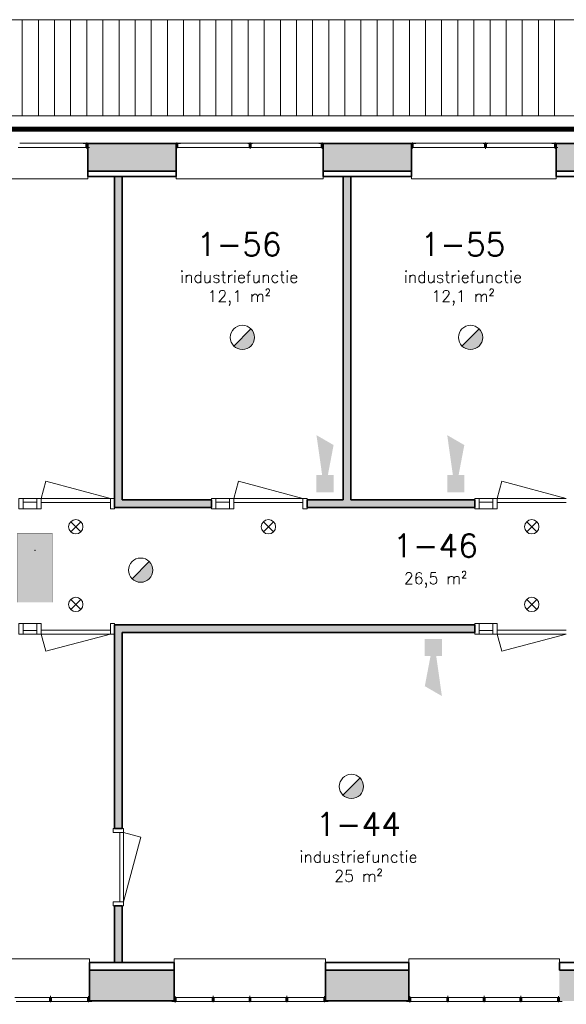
# Model space of a CAD drawing. Header units: millimetres. Extents: x -13022 to 1371524, y -38729 to 632593.
# Tile 292 of 381: x 671379 to 678495, y 572338 to 585153. Entities that reach past the tile are written whole.
import ezdxf

# ---------------------------------------------------------------- set-up
doc = ezdxf.new("R2010")
doc.units = ezdxf.units.MM
doc.header["$LTSCALE"] = 35
doc.linetypes.add('AI9-LType1', pattern=[1.69333, 0.846665, -0.846665])
doc.layers.add('2D elementen', color=7, linetype='Continuous')
for name, color, linetype, lineweight in [('A LIJN 1', 1, 'Continuous', 20), ('A LIJN 2', 2, 'Continuous', 35), ('A LIJN 5', 5, 'Continuous', 13), ('A LIJN 9', 252, 'Continuous', 18), ('A OPMER', 10, 'Continuous', 50), ('Al65----_beveiliging-inst', 92, 'Continuous', 9), ('B95 tekst', 7, 'Continuous', 25), ('brandveiligheid voorzieningen', 10, 'Continuous', 9)]:
    doc.layers.add(name, color=color, linetype=linetype, lineweight=lineweight)
doc.styles.add('Algemeen', font='simplex.shx', dxfattribs={"height": 2.5})

# ---------------------------------------------------------------- blocks, each defined once
blk = doc.blocks.new('Nevenindicator')
at = {"layer": 'Al65----_beveiliging-inst', "color": 92, "ltscale": 0.7}
for p, q in [((159.19, -81.94), (161.37, -79.75)), ((159.19, -79.75), (161.37, -81.94))]:
    blk.add_line(p, q, dxfattribs=at)
blk.add_circle((160.28, -80.84), 1.55, dxfattribs=at)
blk = doc.blocks.new('Brandmelder')
at = {"layer": 'brandveiligheid voorzieningen'}
blk.add_hatch(color=256, dxfattribs=at).paths.add_polyline_path([(76.62, -89.8, 0.198912), (75.85, -87.94), (72.13, -91.66, 0.668179)])
blk.add_line((72.13, -91.66), (75.85, -87.94), dxfattribs=at)
blk.add_circle((73.99, -89.8), 2.63, dxfattribs=at)
blk = doc.blocks.new('Signaalgever (akoestisch)')
at = {"layer": 'Al65----_beveiliging-inst', "color": 10, "linetype": 'Continuous'}
for points in [[(3.71, 0), (3.71, 3.71), (0, 0), (0, 3.71)], [(10.23, 0), (12.38, 3.71), (3.71, 1.24), (3.71, 2.48)]]:
    blk.add_solid(points, dxfattribs=at)
blk = doc.blocks.new('Vluchtrichting rechtdoor of naar beneden')
at = {"layer": 'Al65----_beveiliging-inst', "linetype": 'Continuous', "true_color": 0xffffff}
h = blk.add_hatch(color=7, dxfattribs=at)
edge = h.paths.add_edge_path()
edge.add_arc((-2.1449, 5.962), 0.7575, 92.128042, 178.185477)
edge.add_arc((-2.1628, 5.9872), 0.7392, 180.090101, 191.562583)
edge.add_line((-2.887, 5.839), (-4.652, 5.839))
edge.add_line((-4.652, 5.839), (-5.698, 4.787))
edge.add_line((-5.698, 4.787), (-5.285, 4.372))
edge.add_line((-5.285, 4.372), (-4.41, 5.253))
edge.add_line((-4.41, 5.253), (-3.544, 5.253))
edge.add_line((-3.544, 5.253), (-5.527, 3.346))
edge.add_line((-5.527, 3.346), (-6.694, 3.346))
edge.add_line((-6.694, 3.346), (-6.694, 2.613))
edge.add_line((-6.694, 2.613), (-4.496, 2.613))
edge.add_line((-4.496, 2.613), (-4.136, 2.974))
edge.add_line((-4.136, 2.974), (-3.193, 2.026))
edge.add_line((-3.193, 2.026), (-3.193, 0.852))
edge.add_line((-3.193, 0.852), (-2.464, 0.852))
edge.add_line((-2.464, 0.852), (-2.464, 2.33))
edge.add_line((-2.464, 2.33), (-3.621, 3.493))
edge.add_line((-3.621, 3.493), (-3.192, 3.923))
edge.add_line((-3.192, 3.923), (-2.428, 3.154))
edge.add_line((-2.428, 3.154), (-2.033, 3.552))
edge.add_line((-2.033, 3.552), (-2.797, 4.321))
edge.add_line((-2.797, 4.321), (-2.317, 4.803))
edge.add_line((-2.317, 4.803), (-2.317, 5.267))
edge.add_line((-2.317, 5.267), (-2.173, 5.253))
edge.add_arc((-2.2013, 6.0112), 0.7587, 272.13837, 358.096609)
edge.add_arc((-2.2036, 5.9585), 0.7611, 2.072152, 87.692869)
for points in [[(1.1805, 2.889), (1.1805, 5.804), (0.5775, 5.804), (0.5775, 2.889), (-0.571, 2.889), (0.879, 1.421), (2.334, 2.889)], [(3.808, 1.106), (6.433, 1.106), (6.433, 6.344), (3.808, 6.344)]]:
    blk.add_hatch(color=7, dxfattribs=at).paths.add_polyline_path(points)
at = {"layer": 'Al65----_beveiliging-inst', "color": 7, "true_color": 0xffffff, "const_width": 0.05}
blk.add_lwpolyline([(-7.5, 0), (7.5, 0), (7.5, 7.5), (-7.5, 7.5)], close=True, dxfattribs=at)
at = {"layer": 'Al65----_beveiliging-inst', "color": 255}
blk.add_point((3.75, 3.75), dxfattribs=at)
at = {"layer": 'Al65----_beveiliging-inst', "color": 7, "true_color": 0xffffff}
blk.add_solid([(-7.5, 0), (7.5, 0), (-7.5, 7.5), (7.5, 7.5)], dxfattribs=at)
at = {"layer": 'Al65----_beveiliging-inst', "color": 92}
blk.add_solid([(-7.25, 0.25), (7.25, 0.25), (-7.25, 7.25), (7.25, 7.25)], dxfattribs=at)

msp = doc.modelspace()

# ---------------------------------------------------------------- hatches: boundary and pattern name
at = {"layer": 'A LIJN 2'}
msp.add_hatch(color=256, dxfattribs=at).paths.add_polyline_path([(678406.135, 572382.862), (678619.132, 572382.862), (678619.132, 572337.862), (679259.132, 572337.862), (679259.132, 572382.862), (679465.146, 572382.862), (679465.146, 572782.862), (678406.135, 572782.862)])
at = {"layer": 'A LIJN 9', "ltscale": 0.1}
h = msp.add_hatch(color=256, dxfattribs=at)
h.dxf.hatch_style = 1
h.paths.add_polyline_path([(667359.149, 583542.862), (666209.16, 583542.862), (666209.16, 583182.862), (667359.149, 583182.862)])
h.paths.add_polyline_path([(670384.151, 583542.862), (669234.161, 583542.862), (669234.161, 583182.862), (670384.151, 583182.862)])
h.paths.add_polyline_path([(673414.15, 583542.862), (672264.159, 583542.862), (672264.159, 583182.862), (673414.15, 583182.862)])
h = msp.add_hatch(color=256, dxfattribs=at)
h.dxf.hatch_style = 1
h.paths.add_polyline_path([(676479.148, 583542.862), (675329.147, 583542.862), (675329.147, 583182.862), (676479.148, 583182.862)])
h.paths.add_polyline_path([(679465.158, 583542.862), (678364.143, 583542.862), (678364.143, 583182.862), (679465.158, 583182.862)])
h.paths.add_polyline_path([(682510.158, 583542.862), (681360.169, 583542.862), (681360.169, 583182.862), (682510.158, 583182.862)])
h.paths.add_polyline_path([(685555.16, 583542.862), (684405.158, 583542.862), (684405.158, 583182.862), (685555.16, 583182.862)])
h = msp.add_hatch(color=256, dxfattribs=at)
h.dxf.hatch_style = 1
h.paths.add_polyline_path([(672714.139, 583112.862), (672614.139, 583112.862), (672614.139, 578902.862), (672614.139, 578802.863), (673877.124, 578802.863), (673877.124, 578902.862), (672714.139, 578902.862)])
h = msp.add_hatch(color=256, dxfattribs=at)
h.dxf.hatch_style = 1
h.paths.add_polyline_path([(675689.128, 583112.862), (675589.128, 583112.862), (675589.128, 578902.862), (675122.138, 578902.862), (675122.138, 578802.863), (677305.131, 578802.863), (677305.131, 578902.862), (675689.128, 578902.862)])
h = msp.add_hatch(color=256, dxfattribs=at)
h.dxf.hatch_style = 1
h.paths.add_polyline_path([(672714.139, 577174.862), (677305.131, 577174.862), (677305.131, 577274.862), (672614.139, 577274.862), (672614.139, 577174.862), (672614.141, 574627.868), (672714.141, 574627.868)])
h = msp.add_hatch(color=256, dxfattribs=at)
h.dxf.hatch_style = 1
h.paths.add_polyline_path([(672714.141, 573617.862), (672614.141, 573617.862), (672614.139, 572882.862), (672714.139, 572882.862)])
h = msp.add_hatch(color=256, dxfattribs=at)
h.dxf.hatch_style = 1
h.paths.add_polyline_path([(673392.135, 572782.862), (672286.14, 572782.862), (672286.14, 572382.862), (673392.135, 572382.862)])
h.paths.add_polyline_path([(676447.135, 572782.862), (675361.137, 572782.862), (675361.137, 572382.862), (676447.135, 572382.862)])

# ---------------------------------------------------------------- linework, layer by layer
at = {"layer": '2D elementen', "linetype": 'Continuous'}
msp.add_line((675329.135, 583182.862), (676479.137, 583182.862), dxfattribs=at)
at = {"layer": 'A LIJN 1', "linetype": 'Continuous'}
for p, q in [((691794.562, 585152.849), (649398.37, 585152.849)), ((691655.993, 583902.849), (649508.721, 583902.849)), ((691790.259, 583752.851), (649448.369, 583752.851))]:
    msp.add_line(p, q, dxfattribs=at)
at = {"layer": 'A LIJN 2'}
for p, q in [((672264.137, 583542.862), (673414.138, 583542.862)), ((672264.159, 583182.862), (672264.159, 583545.862)), ((675329.135, 583542.862), (676479.137, 583542.862)), ((678364.131, 583542.862), (679465.146, 583542.862)), ((678364.143, 583182.862), (678364.143, 583545.862)), ((672264.137, 583182.862), (673414.138, 583182.862)), ((672264.137, 583182.862), (673414.138, 583182.862)), ((672264.137, 583182.862), (672264.137, 583112.862)), ((672264.137, 583182.862), (672264.148, 583182.862)), ((672264.137, 583112.862), (673414.138, 583112.862)), ((672614.139, 583112.862), (672614.139, 578902.862)), ((672714.139, 583112.862), (672714.139, 578902.862)), ((673414.138, 583182.862), (673414.138, 583112.862)), ((675329.135, 583182.862), (676479.137, 583182.862)), ((675329.135, 583182.862), (675329.135, 583112.862)), ((675329.135, 583112.862), (676479.137, 583112.862)), ((675589.128, 583112.862), (675589.128, 578902.862)), ((675689.128, 583112.862), (675689.128, 578902.862)), ((676479.137, 583182.862), (676479.137, 583112.862)), ((678364.131, 583182.862), (679465.146, 583182.862)), ((678364.131, 583182.862), (679465.146, 583182.862)), ((678364.131, 583182.862), (678364.131, 583112.862)), ((678364.131, 583182.862), (678364.143, 583182.862)), ((678364.131, 583112.862), (679465.146, 583112.862)), ((672614.139, 578902.862), (672614.139, 578802.863)), ((672714.139, 578902.862), (673877.124, 578902.862)), ((673877.124, 578902.862), (673877.124, 578802.863)), ((675122.138, 578902.862), (675122.138, 578802.863)), ((675122.138, 578902.862), (675589.128, 578902.862)), ((675689.128, 578902.862), (677305.131, 578902.862)), ((677305.131, 578902.862), (677305.131, 578802.863)), ((672614.139, 578802.863), (673877.124, 578802.863)), ((675122.138, 578802.863), (677305.131, 578802.863)), ((672614.139, 577274.862), (677305.131, 577274.862)), ((672614.139, 577274.862), (672614.139, 577174.862)), ((677305.131, 577274.862), (677305.131, 577174.862)), ((672614.139, 577174.862), (672614.141, 574627.868)), ((672714.139, 577174.862), (672714.141, 574627.868)), ((672714.139, 577174.862), (677305.131, 577174.862)), ((672614.141, 574627.868), (672714.141, 574627.868)), ((672614.141, 573617.862), (672614.139, 572882.862)), ((672614.141, 573617.862), (672714.141, 573617.862)), ((672714.141, 573617.862), (672714.139, 572882.862)), ((672286.14, 572882.862), (673392.135, 572882.862)), ((672286.14, 572782.862), (672286.14, 572882.862)), ((673392.135, 572782.862), (673392.135, 572882.862)), ((675361.137, 572882.862), (676447.135, 572882.862)), ((675361.137, 572782.862), (675361.137, 572882.862)), ((676447.135, 572782.862), (676447.135, 572882.862)), ((678406.135, 572882.862), (679465.146, 572882.862)), ((678406.135, 572782.862), (678406.135, 572882.862)), ((672286.14, 572782.862), (673392.135, 572782.862)), ((672286.14, 572782.862), (673392.135, 572782.862)), ((672286.14, 572382.862), (672286.14, 572782.862)), ((673392.135, 572382.862), (673392.135, 572782.862)), ((675361.137, 572782.862), (676447.135, 572782.862)), ((675361.137, 572782.862), (676447.135, 572782.862)), ((675361.137, 572382.862), (675361.137, 572782.862)), ((676447.135, 572382.862), (676447.135, 572782.862)), ((678406.135, 572782.862), (679465.146, 572782.862)), ((672286.14, 572382.862), (673392.135, 572382.862)), ((675361.137, 572382.862), (676447.135, 572382.862))]:
    msp.add_line(p, q, dxfattribs=at)
at = {"layer": 'A LIJN 2', "ltscale": 0.1}
for p, q in [((673414.15, 583182.862), (673414.15, 583545.862)), ((675329.147, 583182.862), (675329.147, 583545.862)), ((676479.148, 583182.862), (676479.148, 583545.862))]:
    msp.add_line(p, q, dxfattribs=at)
at = {"layer": 'A LIJN 5', "linetype": 'Continuous'}
for p, q in [((672289.64, 583490.862), (671360.891, 583490.862)), ((672256.643, 583545.862), (671378.888, 583545.862)), ((672252.136, 583473.976), (672252.136, 583556.318)), ((673426.139, 583475.597), (673426.139, 583554.077)), ((674366.885, 583490.862), (673438.14, 583490.862)), ((673456.146, 583545.862), (674348.888, 583545.862)), ((674378.886, 583553.287), (674378.886, 583471.418)), ((675319.638, 583490.862), (674390.889, 583490.862)), ((675286.641, 583545.862), (674408.887, 583545.862)), ((675317.134, 583473.976), (675317.134, 583556.318)), ((676491.138, 583475.597), (676491.138, 583554.077)), ((677431.884, 583490.862), (676503.139, 583490.862)), ((676521.144, 583545.862), (677413.886, 583545.862)), ((677443.885, 583553.287), (677443.885, 583471.418)), ((678384.637, 583490.862), (677455.888, 583490.862)), ((678351.64, 583545.862), (677473.886, 583545.862)), ((678352.13, 583473.976), (678352.13, 583556.318)), ((670384.139, 583082.862), (672264.137, 583082.862)), ((672264.137, 583082.862), (672264.137, 583112.862)), ((673414.138, 583112.862), (673414.138, 583082.862)), ((673414.138, 583082.862), (675329.135, 583082.862)), ((675329.135, 583082.862), (675329.135, 583112.862)), ((676479.137, 583112.862), (676479.137, 583082.862)), ((676479.137, 583082.862), (678364.131, 583082.862)), ((678364.131, 583082.862), (678364.131, 583112.862)), ((671659.133, 578920.352), (671719.421, 579145.361)), ((671719.421, 579145.361), (672559.135, 578920.36)), ((674167.133, 578920.352), (674227.42, 579145.361)), ((674227.42, 579145.361), (675067.134, 578920.36)), ((677595.14, 578920.352), (677655.427, 579145.361)), ((677655.427, 579145.361), (678495.141, 578920.36)), ((671424.129, 578920.36), (671604.133, 578920.36)), ((671604.133, 578875.362), (671424.129, 578875.362)), ((671659.133, 578920.36), (672559.135, 578920.36)), ((672559.135, 578870.36), (671659.133, 578870.36)), ((673932.128, 578920.36), (674112.132, 578920.36)), ((674112.132, 578875.362), (673932.128, 578875.362)), ((674167.133, 578920.36), (675067.134, 578920.36)), ((675067.134, 578870.36), (674167.133, 578870.36)), ((677360.135, 578920.36), (677540.139, 578920.36)), ((677540.139, 578875.362), (677360.135, 578875.362)), ((677595.14, 578920.36), (678495.141, 578920.36)), ((678495.141, 578870.36), (677595.14, 578870.36)), ((671424.129, 578785.365), (671604.133, 578785.365)), ((673932.128, 578785.365), (674112.132, 578785.365)), ((677360.135, 578785.365), (677540.139, 578785.365)), ((671424.129, 577292.359), (671604.133, 577292.359)), ((671604.133, 577202.363), (671424.129, 577202.363)), ((672559.135, 577207.364), (671659.133, 577207.364)), ((677360.135, 577292.359), (677540.139, 577292.359)), ((677540.139, 577202.363), (677360.135, 577202.363)), ((678495.141, 577207.364), (677595.14, 577207.364)), ((671424.129, 577157.364), (671604.133, 577157.365)), ((671659.133, 577157.372), (671719.421, 576932.363)), ((671659.133, 577157.365), (672559.135, 577157.365)), ((671719.421, 576932.363), (672559.135, 577157.365)), ((677360.135, 577157.364), (677540.139, 577157.365)), ((677595.14, 577157.372), (677655.427, 576932.363)), ((677595.14, 577157.365), (678495.141, 577157.365)), ((677655.427, 576932.363), (678495.141, 577157.365)), ((672681.636, 573672.866), (672681.628, 574572.867)), ((672731.62, 574572.868), (672956.628, 574512.583)), ((672731.628, 574572.868), (672731.635, 573672.867)), ((672956.628, 574512.583), (672731.635, 573672.867)), ((670327.14, 572927.862), (672286.14, 572927.862)), ((672286.14, 572927.862), (672286.14, 572882.862)), ((673392.135, 572882.862), (673392.135, 572927.862)), ((673392.135, 572927.862), (675361.137, 572927.862)), ((675361.137, 572927.862), (675361.137, 572882.862)), ((676447.135, 572882.862), (676447.135, 572927.862)), ((676447.135, 572927.862), (678406.135, 572927.862)), ((678406.135, 572927.862), (678406.135, 572882.862)), ((671781.143, 572365.436), (671781.143, 572447.305)), ((673897.132, 572365.436), (673897.132, 572447.305)), ((674376.64, 572365.436), (674376.64, 572447.305)), ((674856.139, 572365.436), (674856.139, 572447.305)), ((676951.133, 572365.436), (676951.133, 572447.305)), ((677426.635, 572365.436), (677426.635, 572447.305)), ((677902.137, 572365.436), (677902.137, 572447.305)), ((671313.636, 572427.862), (671769.141, 572427.862)), ((671751.136, 572372.862), (671331.641, 572372.862)), ((671793.144, 572427.862), (672262.138, 572427.862)), ((672229.141, 572372.862), (671811.141, 572372.862)), ((672274.139, 572443.126), (672274.139, 572364.647)), ((673404.136, 572444.748), (673404.136, 572362.406)), ((673416.137, 572427.862), (673885.139, 572427.862)), ((673449.134, 572372.862), (673867.133, 572372.862)), ((673909.141, 572427.862), (674364.639, 572427.862)), ((674346.633, 572372.862), (673927.139, 572372.862)), ((674388.633, 572427.862), (674844.138, 572427.862)), ((674826.133, 572372.862), (674406.638, 572372.862)), ((674868.14, 572427.862), (675337.135, 572427.862)), ((675304.137, 572372.862), (674886.138, 572372.862)), ((675349.136, 572443.126), (675349.136, 572364.647)), ((676459.136, 572444.748), (676459.136, 572362.406)), ((676471.137, 572427.862), (676939.14, 572427.862)), ((676504.134, 572372.862), (676921.134, 572372.862)), ((676963.142, 572427.862), (677414.634, 572427.862)), ((677396.636, 572372.862), (676981.139, 572372.862)), ((677438.636, 572427.862), (677890.136, 572427.862)), ((677872.138, 572372.862), (677456.641, 572372.862)), ((677914.138, 572427.862), (678382.133, 572427.862)), ((678349.136, 572372.862), (677932.136, 572372.862)), ((678394.141, 572443.126), (678394.141, 572364.647))]:
    msp.add_line(p, q, dxfattribs=at)
for points, invisible_edges in [([(672207.137, 583545.862), (672207.137, 583542.862), (672240.134, 583542.862)], 12), ([(672297.134, 583545.862), (672207.137, 583545.862), (672243.14, 583542.862)], 14), ([(672240.134, 583490.862), (672243.14, 583493.862), (672240.134, 583542.862)], 3), ([(672243.14, 583493.862), (672243.14, 583542.862), (672240.134, 583542.862)], 14), ([(672240.134, 583490.862), (672264.137, 583490.862), (672243.14, 583493.862)], 14), ([(672297.134, 583545.862), (672243.14, 583542.862), (672261.138, 583542.862)], 13), ([(672261.138, 583493.862), (672243.14, 583493.862), (672264.137, 583490.862)], 14), ([(672261.138, 583542.862), (672261.138, 583493.862), (672264.137, 583542.862)], 14), ([(672261.138, 583493.862), (672264.137, 583490.862), (672264.137, 583542.862)], 13), ([(672297.134, 583545.862), (672264.137, 583542.862), (672297.134, 583542.862)], 1), ([(673435.142, 583542.862), (673381.141, 583545.862), (673417.136, 583542.862)], 3), ([(673414.138, 583542.862), (673381.141, 583545.862), (673381.141, 583542.862)], 1), ([(673471.137, 583545.862), (673381.141, 583545.862), (673435.142, 583542.862)], 14), ([(673417.136, 583493.862), (673417.136, 583542.862), (673414.138, 583542.862)], 14), ([(673417.136, 583493.862), (673414.138, 583542.862), (673414.138, 583490.862)], 13), ([(673417.136, 583493.862), (673414.138, 583490.862), (673435.142, 583493.862)], 3), ([(673414.138, 583490.862), (673438.14, 583490.862), (673435.142, 583493.862)], 14), ([(673435.142, 583542.862), (673435.142, 583493.862), (673438.14, 583542.862)], 14), ([(673438.14, 583490.862), (673438.14, 583542.862), (673435.142, 583493.862)], 14), ([(673471.137, 583545.862), (673438.14, 583542.862), (673471.137, 583542.862)], 1), ([(674348.888, 583545.862), (674369.884, 583542.862), (674408.885, 583545.862)], 3), ([(674348.888, 583545.862), (674348.888, 583542.862), (674366.885, 583542.862)], 12), ([(674366.885, 583542.862), (674366.885, 583490.862), (674369.884, 583493.862)], 14), ([(674366.885, 583542.862), (674369.884, 583493.862), (674369.884, 583542.862)], 13), ([(674390.887, 583490.862), (674369.884, 583493.862), (674366.885, 583490.862)], 3), ([(674408.885, 583545.862), (674369.884, 583542.862), (674387.889, 583542.862)], 13), ([(674387.889, 583493.862), (674369.884, 583493.862), (674390.887, 583490.862)], 14), ([(674387.889, 583493.862), (674390.887, 583490.862), (674390.887, 583542.862)], 13), ([(674387.889, 583542.862), (674387.889, 583493.862), (674390.887, 583542.862)], 14), ([(674408.885, 583545.862), (674390.887, 583542.862), (674408.885, 583542.862)], 1), ([(675272.136, 583545.862), (675272.136, 583542.862), (675305.133, 583542.862)], 12), ([(675272.136, 583545.862), (675308.139, 583542.862), (675362.132, 583545.862)], 3), ([(675308.139, 583493.862), (675308.139, 583542.862), (675305.133, 583542.862)], 14), ([(675305.133, 583542.862), (675305.133, 583490.862), (675308.139, 583493.862)], 14), ([(675329.135, 583490.862), (675308.139, 583493.862), (675305.133, 583490.862)], 3), ([(675362.132, 583545.862), (675308.139, 583542.862), (675326.137, 583542.862)], 13), ([(675329.135, 583490.862), (675326.137, 583493.862), (675308.139, 583493.862)], 13), ([(675329.135, 583490.862), (675329.135, 583542.862), (675326.137, 583493.862)], 14), ([(675326.137, 583542.862), (675326.137, 583493.862), (675329.135, 583542.862)], 14), ([(675329.135, 583542.862), (675362.132, 583542.862), (675362.132, 583545.862)], 12), ([(676479.137, 583542.862), (676446.14, 583545.862), (676446.14, 583542.862)], 1), ([(676500.14, 583542.862), (676446.14, 583545.862), (676482.135, 583542.862)], 3), ([(676536.136, 583545.862), (676446.14, 583545.862), (676500.14, 583542.862)], 14), ([(676479.137, 583542.862), (676479.137, 583490.862), (676482.135, 583493.862)], 14), ([(676479.137, 583542.862), (676482.135, 583493.862), (676482.135, 583542.862)], 13), ([(676479.137, 583490.862), (676503.139, 583490.862), (676482.135, 583493.862)], 14), ([(676500.14, 583493.862), (676482.135, 583493.862), (676503.139, 583490.862)], 14), ([(676500.14, 583493.862), (676503.139, 583490.862), (676503.139, 583542.862)], 13), ([(676500.14, 583493.862), (676503.139, 583542.862), (676500.14, 583542.862)], 3), ([(676536.136, 583545.862), (676503.139, 583542.862), (676536.136, 583542.862)], 1), ([(677473.884, 583545.862), (677413.886, 583545.862), (677434.882, 583542.862)], 14), ([(677413.886, 583542.862), (677431.884, 583542.862), (677413.886, 583545.862)], 2), ([(677434.882, 583493.862), (677434.882, 583542.862), (677431.884, 583542.862)], 14), ([(677431.884, 583542.862), (677431.884, 583490.862), (677434.882, 583493.862)], 14), ([(677431.884, 583490.862), (677452.888, 583493.862), (677434.882, 583493.862)], 13), ([(677431.884, 583490.862), (677455.886, 583490.862), (677452.888, 583493.862)], 14), ([(677452.888, 583542.862), (677473.884, 583545.862), (677434.882, 583542.862)], 3), ([(677452.888, 583542.862), (677452.888, 583493.862), (677455.886, 583542.862)], 14), ([(677455.886, 583490.862), (677455.886, 583542.862), (677452.888, 583493.862)], 14), ([(677455.886, 583542.862), (677473.884, 583542.862), (677473.884, 583545.862)], 12), ([(678307.132, 583542.862), (678340.129, 583542.862), (678307.132, 583545.862)], 2), ([(678397.128, 583545.862), (678307.132, 583545.862), (678343.135, 583542.862)], 14), ([(678340.129, 583542.862), (678343.135, 583493.862), (678343.135, 583542.862)], 13), ([(678340.129, 583542.862), (678340.129, 583490.862), (678343.135, 583493.862)], 14), ([(678343.135, 583493.862), (678340.129, 583490.862), (678364.131, 583490.862)], 13), ([(678361.133, 583542.862), (678397.128, 583545.862), (678343.135, 583542.862)], 3), ([(678361.133, 583493.862), (678343.135, 583493.862), (678364.131, 583490.862)], 14), ([(678361.133, 583493.862), (678364.131, 583490.862), (678364.131, 583542.862)], 13), ([(678361.133, 583542.862), (678361.133, 583493.862), (678364.131, 583542.862)], 14), ([(678397.128, 583545.862), (678364.131, 583542.862), (678397.128, 583542.862)], 1), ([(671811.141, 572372.862), (671790.138, 572375.862), (671751.136, 572372.862)], 3), ([(671751.136, 572372.862), (671790.138, 572375.862), (671772.14, 572375.862)], 13), ([(671769.141, 572375.862), (671751.136, 572375.862), (671751.136, 572372.862)], 12), ([(671790.138, 572424.862), (671769.141, 572427.862), (671772.14, 572424.862)], 3), ([(671790.138, 572424.862), (671793.144, 572427.862), (671769.141, 572427.862)], 13), ([(671769.141, 572427.862), (671769.141, 572375.862), (671772.14, 572424.862)], 14), ([(671769.141, 572375.862), (671772.14, 572375.862), (671772.14, 572424.862)], 13), ([(671790.138, 572424.862), (671793.144, 572375.862), (671793.144, 572427.862)], 13), ([(671790.138, 572424.862), (671790.138, 572375.862), (671793.144, 572375.862)], 14), ([(671811.141, 572372.862), (671811.141, 572375.862), (671793.144, 572375.862)], 12), ([(672265.144, 572375.862), (672229.141, 572372.862), (672319.137, 572372.862)], 13), ([(672229.141, 572372.862), (672262.138, 572375.862), (672229.141, 572375.862)], 1), ([(672265.144, 572424.862), (672286.14, 572427.862), (672262.138, 572427.862)], 13), ([(672265.144, 572424.862), (672262.138, 572427.862), (672262.138, 572375.862)], 13), ([(672265.144, 572424.862), (672262.138, 572375.862), (672265.144, 572375.862)], 3), ([(672265.144, 572424.862), (672283.141, 572424.862), (672286.14, 572427.862)], 14), ([(672265.144, 572375.862), (672319.137, 572372.862), (672283.141, 572375.862)], 3), ([(672286.14, 572375.862), (672286.14, 572427.862), (672283.141, 572424.862)], 14), ([(672286.14, 572375.862), (672283.141, 572424.862), (672283.141, 572375.862)], 13), ([(672286.14, 572375.862), (672319.137, 572372.862), (672319.137, 572375.862)], 1), ([(673359.138, 572372.862), (673392.135, 572375.862), (673359.138, 572375.862)], 1), ([(673395.133, 572375.862), (673359.138, 572372.862), (673413.139, 572375.862)], 3), ([(673449.134, 572372.862), (673413.139, 572375.862), (673359.138, 572372.862)], 3), ([(673392.135, 572427.862), (673395.133, 572424.862), (673413.139, 572424.862)], 13), ([(673416.137, 572427.862), (673392.135, 572427.862), (673413.139, 572424.862)], 14), ([(673392.135, 572427.862), (673392.135, 572375.862), (673395.133, 572424.862)], 14), ([(673395.133, 572375.862), (673395.133, 572424.862), (673392.135, 572375.862)], 14), ([(673416.137, 572375.862), (673416.137, 572427.862), (673413.139, 572424.862)], 14), ([(673416.137, 572375.862), (673413.139, 572424.862), (673413.139, 572375.862)], 13), ([(673416.137, 572375.862), (673449.134, 572372.862), (673449.134, 572375.862)], 1), ([(673888.137, 572375.862), (673867.133, 572372.862), (673906.135, 572375.862)], 3), ([(673927.139, 572372.862), (673906.135, 572375.862), (673867.133, 572372.862)], 3), ([(673885.139, 572375.862), (673867.133, 572375.862), (673867.133, 572372.862)], 12), ([(673885.139, 572427.862), (673885.139, 572375.862), (673888.137, 572424.862)], 14), ([(673906.135, 572424.862), (673885.139, 572427.862), (673888.137, 572424.862)], 3), ([(673909.141, 572427.862), (673885.139, 572427.862), (673906.135, 572424.862)], 14), ([(673888.137, 572375.862), (673888.137, 572424.862), (673885.139, 572375.862)], 14), ([(673909.141, 572375.862), (673909.141, 572427.862), (673906.135, 572424.862)], 14), ([(673909.141, 572375.862), (673906.135, 572424.862), (673906.135, 572375.862)], 13), ([(673909.141, 572375.862), (673927.139, 572372.862), (673927.139, 572375.862)], 1), ([(674346.641, 572372.862), (674385.635, 572375.862), (674367.637, 572375.862)], 13), ([(674346.641, 572372.862), (674406.638, 572372.862), (674385.635, 572375.862)], 14), ([(674346.641, 572372.862), (674364.639, 572375.862), (674346.641, 572375.862)], 1), ([(674388.633, 572427.862), (674364.639, 572427.862), (674367.637, 572424.862)], 14), ([(674364.639, 572375.862), (674367.637, 572424.862), (674364.639, 572427.862)], 3), ([(674364.639, 572375.862), (674367.637, 572375.862), (674367.637, 572424.862)], 13), ([(674388.633, 572427.862), (674367.637, 572424.862), (674385.635, 572424.862)], 13), ([(674388.633, 572375.862), (674388.633, 572427.862), (674385.635, 572424.862)], 14), ([(674385.635, 572424.862), (674385.635, 572375.862), (674388.633, 572375.862)], 14), ([(674406.638, 572375.862), (674388.633, 572375.862), (674406.638, 572372.862)], 2), ([(674847.137, 572375.862), (674826.133, 572372.862), (674865.134, 572375.862)], 3), ([(674844.138, 572375.862), (674826.133, 572375.862), (674826.133, 572372.862)], 12), ([(674886.138, 572372.862), (674865.134, 572375.862), (674826.133, 572372.862)], 3), ([(674844.138, 572427.862), (674865.134, 572424.862), (674868.14, 572427.862)], 3), ([(674844.138, 572427.862), (674844.138, 572375.862), (674847.137, 572424.862)], 14), ([(674844.138, 572427.862), (674847.137, 572424.862), (674865.134, 572424.862)], 13), ([(674847.137, 572375.862), (674847.137, 572424.862), (674844.138, 572375.862)], 14), ([(674868.14, 572375.862), (674868.14, 572427.862), (674865.134, 572424.862)], 14), ([(674868.14, 572375.862), (674865.134, 572424.862), (674865.134, 572375.862)], 13), ([(674868.14, 572375.862), (674886.138, 572372.862), (674886.138, 572375.862)], 1), ([(675394.134, 572372.862), (675340.141, 572375.862), (675304.137, 572372.862)], 3), ([(675337.135, 572375.862), (675304.137, 572375.862), (675304.137, 572372.862)], 12), ([(675361.137, 572427.862), (675337.135, 572427.862), (675340.141, 572424.862)], 14), ([(675337.135, 572427.862), (675337.135, 572375.862), (675340.141, 572424.862)], 14), ([(675337.135, 572375.862), (675340.141, 572375.862), (675340.141, 572424.862)], 13), ([(675358.138, 572424.862), (675361.137, 572427.862), (675340.141, 572424.862)], 3), ([(675394.134, 572372.862), (675358.138, 572375.862), (675340.141, 572375.862)], 13), ([(675358.138, 572424.862), (675361.137, 572375.862), (675361.137, 572427.862)], 13), ([(675358.138, 572424.862), (675358.138, 572375.862), (675361.137, 572375.862)], 14), ([(675394.134, 572372.862), (675394.134, 572375.862), (675361.137, 572375.862)], 12), ([(676414.138, 572372.862), (676468.139, 572375.862), (676450.133, 572375.862)], 13), ([(676447.135, 572375.862), (676414.138, 572375.862), (676414.138, 572372.862)], 12), ([(676504.134, 572372.862), (676468.139, 572375.862), (676414.138, 572372.862)], 3), ([(676471.137, 572427.862), (676447.135, 572427.862), (676450.133, 572424.862)], 14), ([(676447.135, 572427.862), (676447.135, 572375.862), (676450.133, 572424.862)], 14), ([(676450.133, 572375.862), (676450.133, 572424.862), (676447.135, 572375.862)], 14), ([(676468.139, 572424.862), (676471.137, 572427.862), (676450.133, 572424.862)], 3), ([(676468.139, 572424.862), (676471.137, 572375.862), (676471.137, 572427.862)], 13), ([(676468.139, 572424.862), (676468.139, 572375.862), (676471.137, 572375.862)], 14), ([(676504.134, 572372.862), (676504.134, 572375.862), (676471.137, 572375.862)], 12), ([(676942.138, 572375.862), (676921.134, 572372.862), (676960.136, 572375.862)], 3), ([(676939.14, 572375.862), (676921.134, 572375.862), (676921.134, 572372.862)], 12), ([(676981.139, 572372.862), (676960.136, 572375.862), (676921.134, 572372.862)], 3), ([(676939.14, 572427.862), (676942.138, 572424.862), (676960.136, 572424.862)], 13), ([(676939.14, 572427.862), (676960.136, 572424.862), (676963.142, 572427.862)], 3), ([(676939.14, 572427.862), (676939.14, 572375.862), (676942.138, 572424.862)], 14), ([(676939.14, 572375.862), (676942.138, 572375.862), (676942.138, 572424.862)], 13), ([(676963.142, 572427.862), (676960.136, 572424.862), (676963.142, 572375.862)], 3), ([(676963.142, 572375.862), (676960.136, 572424.862), (676960.136, 572375.862)], 13), ([(676981.139, 572372.862), (676981.139, 572375.862), (676963.142, 572375.862)], 12), ([(677414.634, 572375.862), (677396.636, 572375.862), (677396.636, 572372.862)], 12), ([(677417.64, 572375.862), (677396.636, 572372.862), (677435.638, 572375.862)], 3), ([(677396.636, 572372.862), (677456.641, 572372.862), (677435.638, 572375.862)], 14), ([(677417.64, 572424.862), (677438.636, 572427.862), (677414.634, 572427.862)], 13), ([(677417.64, 572424.862), (677414.634, 572427.862), (677414.634, 572375.862)], 13), ([(677417.64, 572424.862), (677414.634, 572375.862), (677417.64, 572375.862)], 3), ([(677417.64, 572424.862), (677435.638, 572424.862), (677438.636, 572427.862)], 14), ([(677438.636, 572375.862), (677438.636, 572427.862), (677435.638, 572424.862)], 14), ([(677438.636, 572375.862), (677435.638, 572424.862), (677435.638, 572375.862)], 13), ([(677438.636, 572375.862), (677456.641, 572372.862), (677456.641, 572375.862)], 1), ([(677872.138, 572372.862), (677890.136, 572375.862), (677872.138, 572375.862)], 1), ([(677872.138, 572372.862), (677932.136, 572372.862), (677911.14, 572375.862)], 14), ([(677893.134, 572375.862), (677872.138, 572372.862), (677911.14, 572375.862)], 3), ([(677914.138, 572427.862), (677890.136, 572427.862), (677893.134, 572424.862)], 14), ([(677893.134, 572424.862), (677890.136, 572427.862), (677890.136, 572375.862)], 13), ([(677893.134, 572375.862), (677893.134, 572424.862), (677890.136, 572375.862)], 14), ([(677911.14, 572424.862), (677914.138, 572427.862), (677893.134, 572424.862)], 3), ([(677914.138, 572375.862), (677914.138, 572427.862), (677911.14, 572424.862)], 14), ([(677914.138, 572375.862), (677911.14, 572424.862), (677911.14, 572375.862)], 13), ([(677914.138, 572375.862), (677932.136, 572372.862), (677932.136, 572375.862)], 1), ([(678382.133, 572375.862), (678349.136, 572375.862), (678349.136, 572372.862)], 12), ([(678349.136, 572372.862), (678439.139, 572372.862), (678385.139, 572375.862)], 14), ([(678382.133, 572427.862), (678382.133, 572375.862), (678385.139, 572424.862)], 14), ([(678406.135, 572427.862), (678382.133, 572427.862), (678385.139, 572424.862)], 14), ([(678382.133, 572375.862), (678385.139, 572375.862), (678385.139, 572424.862)], 13), ([(678385.139, 572424.862), (678403.136, 572424.862), (678406.135, 572427.862)], 14), ([(678385.139, 572375.862), (678439.139, 572372.862), (678403.136, 572375.862)], 3), ([(678406.135, 572375.862), (678406.135, 572427.862), (678403.136, 572424.862)], 14), ([(678406.135, 572375.862), (678403.136, 572424.862), (678403.136, 572375.862)], 13), ([(678406.135, 572375.862), (678439.139, 572372.862), (678439.139, 572375.862)], 1)]:
    msp.add_3dface(points, dxfattribs=dict(at, invisible_edges=invisible_edges))
for points in [[(672261.138, 583542.862), (672243.14, 583542.862), (672243.14, 583493.862), (672261.138, 583493.862)], [(674387.889, 583542.862), (674369.884, 583542.862), (674369.884, 583493.862), (674387.889, 583493.862)], [(675326.137, 583542.862), (675308.139, 583542.862), (675308.139, 583493.862), (675326.137, 583493.862)], [(677452.888, 583542.862), (677434.882, 583542.862), (677434.882, 583493.862), (677452.888, 583493.862)], [(678361.133, 583542.862), (678343.135, 583542.862), (678343.135, 583493.862), (678361.133, 583493.862)], [(671369.125, 578785.365), (671369.125, 578920.36), (671424.129, 578920.36), (671424.129, 578785.365)], [(671604.133, 578785.365), (671604.133, 578920.36), (671659.137, 578920.36), (671659.137, 578785.365)], [(672559.139, 578785.365), (672559.139, 578920.36), (672614.139, 578920.36), (672614.139, 578785.365)], [(673877.124, 578785.365), (673877.124, 578920.36), (673932.128, 578920.36), (673932.128, 578785.365)], [(674112.132, 578785.365), (674112.132, 578920.36), (674167.136, 578920.36), (674167.136, 578785.365)], [(675067.138, 578785.365), (675067.138, 578920.36), (675122.138, 578920.36), (675122.138, 578785.365)], [(677305.131, 578785.365), (677305.131, 578920.36), (677360.135, 578920.36), (677360.135, 578785.365)], [(677540.139, 578785.365), (677540.139, 578920.36), (677595.143, 578920.36), (677595.143, 578785.365)], [(671369.125, 577292.359), (671424.129, 577292.359), (671424.129, 577157.365), (671369.125, 577157.365)], [(671604.133, 577292.359), (671659.137, 577292.359), (671659.137, 577157.365), (671604.133, 577157.365)], [(672559.139, 577292.359), (672614.139, 577292.359), (672614.139, 577157.365), (672559.139, 577157.365)], [(677305.131, 577292.359), (677360.135, 577292.359), (677360.135, 577157.365), (677305.131, 577157.365)], [(677540.139, 577292.359), (677595.143, 577292.359), (677595.143, 577157.365), (677540.139, 577157.365)], [(672596.631, 574627.867), (672731.626, 574627.868), (672731.628, 574572.864), (672596.633, 574572.863)], [(672596.641, 573672.862), (672731.635, 573672.863), (672731.637, 573617.863), (672596.643, 573617.861)], [(671772.14, 572375.862), (671790.138, 572375.862), (671790.138, 572424.862), (671772.14, 572424.862)], [(673888.137, 572375.862), (673906.135, 572375.862), (673906.135, 572424.862), (673888.137, 572424.862)], [(674367.637, 572375.862), (674385.635, 572375.862), (674385.635, 572424.862), (674367.637, 572424.862)], [(674847.137, 572375.862), (674865.134, 572375.862), (674865.134, 572424.862), (674847.137, 572424.862)], [(676942.138, 572375.862), (676960.136, 572375.862), (676960.136, 572424.862), (676942.138, 572424.862)], [(677417.64, 572375.862), (677435.638, 572375.862), (677435.638, 572424.862), (677417.64, 572424.862)], [(677893.134, 572375.862), (677911.14, 572375.862), (677911.14, 572424.862), (677893.134, 572424.862)]]:
    msp.add_3dface(points, dxfattribs=at)
at = {"layer": 'A LIJN 9', "linetype": 'Continuous'}
for p, q in [((671412.132, 585152.849), (671412.132, 583902.849)), ((671622.131, 585152.849), (671622.131, 583902.849)), ((671832.13, 585152.849), (671832.13, 583902.849)), ((672042.129, 585152.849), (672042.129, 583902.849)), ((672252.128, 585152.849), (672252.128, 583902.849)), ((672462.127, 585152.849), (672462.127, 583902.849)), ((672672.126, 585152.849), (672672.126, 583902.849)), ((672882.125, 585152.849), (672882.125, 583902.849)), ((673092.124, 585152.849), (673092.124, 583902.849)), ((673302.123, 585152.849), (673302.123, 583902.849)), ((673512.122, 585152.849), (673512.122, 583902.849)), ((673722.121, 585152.849), (673722.121, 583902.849)), ((673932.121, 585152.849), (673932.121, 583902.849)), ((674142.12, 585152.849), (674142.12, 583902.849)), ((674352.119, 585152.849), (674352.119, 583902.849)), ((674562.118, 585152.849), (674562.118, 583902.849)), ((674772.117, 585152.849), (674772.117, 583902.849)), ((674982.116, 585152.849), (674982.116, 583902.849)), ((675192.115, 585152.849), (675192.115, 583902.849)), ((675402.114, 585152.849), (675402.114, 583902.849)), ((675612.113, 585152.849), (675612.113, 583902.849)), ((675822.112, 585152.849), (675822.112, 583902.849)), ((676032.111, 585152.849), (676032.111, 583902.849)), ((676242.11, 585152.849), (676242.11, 583902.849)), ((676452.11, 585152.849), (676452.11, 583902.849)), ((676662.109, 585152.849), (676662.109, 583902.849)), ((676872.108, 585152.849), (676872.108, 583902.849)), ((677082.107, 585152.849), (677082.107, 583902.849)), ((677292.106, 585152.849), (677292.106, 583902.849)), ((677502.105, 585152.849), (677502.105, 583902.849)), ((677712.104, 585152.849), (677712.104, 583902.849)), ((677922.103, 585152.849), (677922.103, 583902.849)), ((678132.102, 585152.849), (678132.102, 583902.849)), ((678342.101, 585152.849), (678342.101, 583902.849))]:
    msp.add_line(p, q, dxfattribs=at)
at = {"layer": 'Al65----_beveiliging-inst', "color": 92, "linetype": 'AI9-LType1', "lineweight": 0, "ltscale": 0.1, "const_width": 60, "flags": 128}
msp.add_lwpolyline([(651761.172, 583726.265), (688774.563, 583726.265), (688774.563, 582284.76), (693244.809, 582284.76)], dxfattribs=at)

# ---------------------------------------------------------------- block references
at = {"ltscale": 0.1, "xscale": 60, "yscale": 60, "zscale": 60}
for p, rotation in [((675465.342, 579002.862), 90), ((677167.317, 579002.862), 90), ((676652.91, 577092.358), 270)]:
    msp.add_blockref('Signaalgever (akoestisch)', p, dxfattribs=dict(at, rotation=rotation))
at = {"layer": 'A OPMER', "ltscale": 0.1, "xscale": 60, "yscale": 60, "zscale": 60, "rotation": 89.99999999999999}
msp.add_blockref('Vluchtrichting rechtdoor of naar beneden', (671801.614, 578020.123), dxfattribs=at)
at = {"layer": 'Al65----_beveiliging-inst', "xscale": 60, "yscale": 60, "zscale": 60}
for name, p in [('Brandmelder', (669839.045, 586405.424)), ('Brandmelder', (672809.086, 586405.424)), ('Nevenindicator', (662492.439, 583403.403)), ('Nevenindicator', (665000.438, 583403.403)), ('Nevenindicator', (668428.445, 583403.403)), ('Brandmelder', (668514.676, 583376.634)), ('Nevenindicator', (662492.439, 582392.902)), ('Nevenindicator', (668428.445, 582392.902)), ('Brandmelder', (671258.337, 580561.349))]:
    msp.add_blockref(name, p, dxfattribs=at)

# ---------------------------------------------------------------- texts
at = {"layer": 'B95 tekst', "char_height": 300, "width": 4383.91272, "attachment_point": 2, "style": 'Algemeen'}
for s, insert in [('\\pt3600;1-56\\P{\\H0.5x;\\C1;industriefunctie\\P\\ptz;\\C256;12,1 m²}', (674235.955, 582379.816)), ('\\pt3600;1-55\\P{\\H0.5x;\\C1;industriefunctie\\P\\ptz;\\C256;12,1 m²}', (677149.232, 582379.816)), ('\\pt3600;1-46{\\H0.5x;\\C1;\\P\\ptz;\\C256;26,5 m²}', (676792.015, 578457.66)), ('\\pt3600;1-44\\P{\\H0.5x;\\C1;industriefunctie\\P\\ptz;\\C256;25 m²}', (675789.187, 574832.738))]:
    msp.add_mtext(s, dxfattribs=dict(at, insert=insert))

doc.saveas('drawing.dxf')
